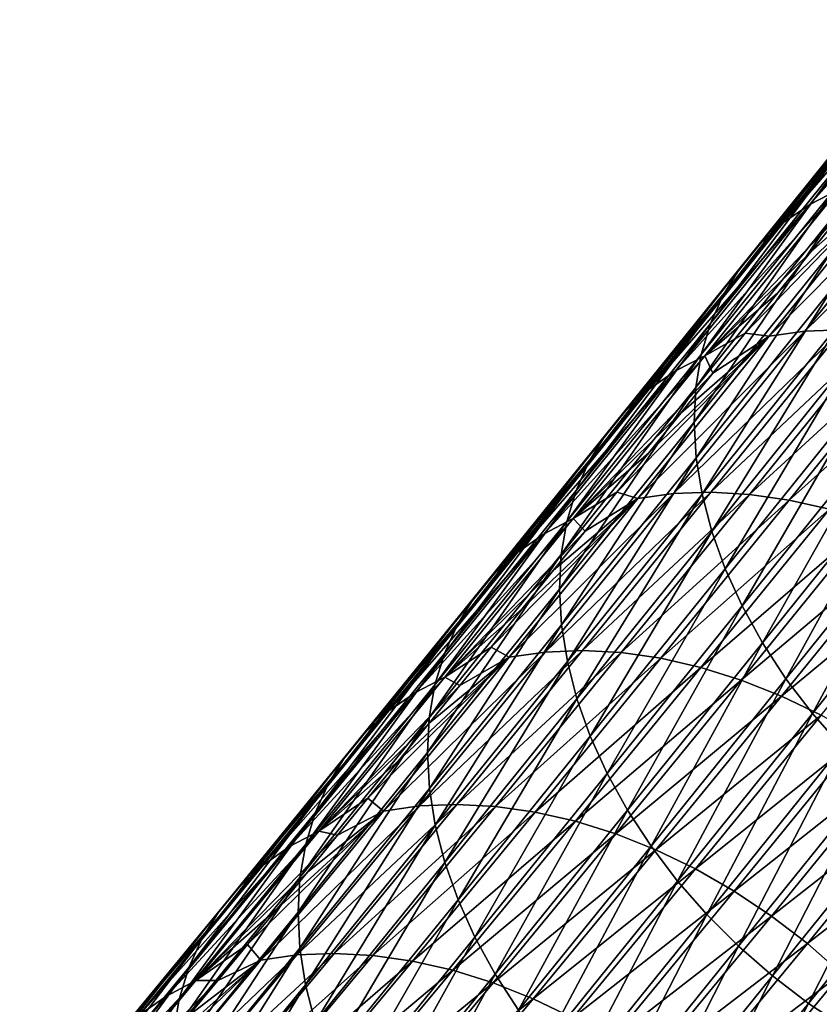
# Model space of a CAD drawing. Header units: millimetres. Extents: x -522 to 188, y -54 to 63.
# Tile 950 of 1056: x 17 to 22, y -39 to -33. Entities that reach past the tile are written whole.
import ezdxf

# ---------------------------------------------------------------- set-up
doc = ezdxf.new("R2010")
doc.units = ezdxf.units.MM
doc.header["$LTSCALE"] = 65.185185
doc.layers.add('39', color=7, linetype='CONTINUOUS')
doc.layers.add('40', color=7, linetype='CONTINUOUS')

msp = doc.modelspace()

# ---------------------------------------------------------------- linework, layer by layer
at = {"layer": '39', "linetype": 'CONTINUOUS'}
for points in [[(22.5002, -33.775, -28.7101), (21.653, -34.827, -27.4118), (22.7259, -33.7443, -28.5375), (22.5002, -33.775, -28.7101)], [(22.7259, -33.7443, -28.5375), (21.653, -34.827, -27.4118), (21.879, -34.7959, -27.2397), (22.7259, -33.7443, -28.5375)], [(22.7259, -33.7443, -28.5375), (21.879, -34.7959, -27.2397), (22.9619, -33.7361, -28.3765), (22.7259, -33.7443, -28.5375)], [(22.9619, -33.7361, -28.3765), (21.879, -34.7959, -27.2397), (22.1152, -34.7873, -27.079), (22.9619, -33.7361, -28.3765)], [(21.7077, -34.5533, -27.9898), (21.5021, -34.8084, -27.6743), (22.5002, -33.775, -28.7101), (21.7077, -34.5533, -27.9898)], [(22.5002, -33.775, -28.7101), (21.5021, -34.8084, -27.6743), (21.653, -34.827, -27.4118), (22.5002, -33.775, -28.7101)], [(21.9142, -34.2969, -28.3064), (21.7077, -34.5533, -27.9898), (22.5002, -33.775, -28.7101), (21.9142, -34.2969, -28.3064)], [(22.1217, -34.0391, -28.6242), (21.9142, -34.2969, -28.3064), (22.5002, -33.775, -28.7101), (22.1217, -34.0391, -28.6242)], [(21.653, -34.827, -27.4118), (20.8229, -35.8554, -26.133), (21.879, -34.7959, -27.2397), (21.653, -34.827, -27.4118)], [(21.879, -34.7959, -27.2397), (20.8229, -35.8554, -26.133), (21.0491, -35.824, -25.9614), (21.879, -34.7959, -27.2397)], [(21.879, -34.7959, -27.2397), (21.0491, -35.824, -25.9614), (22.1152, -34.7873, -27.079), (21.879, -34.7959, -27.2397)], [(22.1152, -34.7873, -27.079), (21.0491, -35.824, -25.9614), (21.2856, -35.815, -25.8011), (22.1152, -34.7873, -27.079)], [(22.1152, -34.7873, -27.079), (21.2856, -35.815, -25.8011), (22.3595, -34.8013, -26.9314), (22.1152, -34.7873, -27.079)], [(22.3595, -34.8013, -26.9314), (21.2856, -35.815, -25.8011), (21.5301, -35.8287, -25.6538), (22.3595, -34.8013, -26.9314)], [(21.5021, -34.8084, -27.6743), (21.2976, -35.0621, -27.36), (21.653, -34.827, -27.4118), (21.5021, -34.8084, -27.6743)], [(22.3595, -34.8013, -26.9314), (21.5301, -35.8287, -25.6538), (22.6096, -34.8376, -26.798), (22.3595, -34.8013, -26.9314)], [(20.8917, -35.5652, -26.7349), (20.6902, -35.8146, -26.4241), (21.653, -34.827, -27.4118), (20.8917, -35.5652, -26.7349)], [(21.653, -34.827, -27.4118), (20.6902, -35.8146, -26.4241), (20.8229, -35.8554, -26.133), (21.653, -34.827, -27.4118)], [(21.0941, -35.3144, -27.0469), (20.8917, -35.5652, -26.7349), (21.653, -34.827, -27.4118), (21.0941, -35.3144, -27.0469)], [(21.2976, -35.0621, -27.36), (21.0941, -35.3144, -27.0469), (21.653, -34.827, -27.4118), (21.2976, -35.0621, -27.36)], [(22.6096, -34.8376, -26.798), (21.5301, -35.8287, -25.6538), (21.7804, -35.8648, -25.5207), (22.6096, -34.8376, -26.798)], [(22.6096, -34.8376, -26.798), (21.7804, -35.8648, -25.5207), (22.8633, -34.8961, -26.6801), (22.6096, -34.8376, -26.798)], [(22.8633, -34.8961, -26.6801), (21.7804, -35.8648, -25.5207), (22.0342, -35.9231, -25.403), (22.8633, -34.8961, -26.6801)], [(21.0491, -35.824, -25.9614), (20.2367, -36.8261, -24.7035), (21.2856, -35.815, -25.8011), (21.0491, -35.824, -25.9614)], [(21.2856, -35.815, -25.8011), (20.2367, -36.8261, -24.7035), (20.4735, -36.8168, -24.5437), (21.2856, -35.815, -25.8011)], [(21.2856, -35.815, -25.8011), (20.4735, -36.8168, -24.5437), (21.5301, -35.8287, -25.6538), (21.2856, -35.815, -25.8011)], [(20.6902, -35.8146, -26.4241), (20.4898, -36.0624, -26.1146), (20.8229, -35.8554, -26.133), (20.6902, -35.8146, -26.4241)], [(20.8229, -35.8554, -26.133), (19.8948, -36.7962, -25.1933), (20.0101, -36.8579, -24.8747), (20.8229, -35.8554, -26.133)], [(20.0921, -36.5532, -25.4991), (19.8948, -36.7962, -25.1933), (20.8229, -35.8554, -26.133), (20.0921, -36.5532, -25.4991)], [(20.8229, -35.8554, -26.133), (20.0101, -36.8579, -24.8747), (21.0491, -35.824, -25.9614), (20.8229, -35.8554, -26.133)], [(21.0491, -35.824, -25.9614), (20.0101, -36.8579, -24.8747), (20.2367, -36.8261, -24.7035), (21.0491, -35.824, -25.9614)], [(20.2904, -36.3086, -25.8062), (20.0921, -36.5532, -25.4991), (20.8229, -35.8554, -26.133), (20.2904, -36.3086, -25.8062)], [(20.4898, -36.0624, -26.1146), (20.2904, -36.3086, -25.8062), (20.8229, -35.8554, -26.133), (20.4898, -36.0624, -26.1146)], [(21.5301, -35.8287, -25.6538), (20.4735, -36.8168, -24.5437), (20.7182, -36.8302, -24.3967), (21.5301, -35.8287, -25.6538)], [(21.5301, -35.8287, -25.6538), (20.7182, -36.8302, -24.3967), (21.7804, -35.8648, -25.5207), (21.5301, -35.8287, -25.6538)], [(21.7804, -35.8648, -25.5207), (20.7182, -36.8302, -24.3967), (20.9686, -36.8661, -24.2638), (21.7804, -35.8648, -25.5207)], [(21.7804, -35.8648, -25.5207), (20.9686, -36.8661, -24.2638), (22.0342, -35.9231, -25.403), (21.7804, -35.8648, -25.5207)], [(22.0342, -35.9231, -25.403), (20.9686, -36.8661, -24.2638), (21.2225, -36.9242, -24.1463), (22.0342, -35.9231, -25.403)], [(22.0342, -35.9231, -25.403), (21.2225, -36.9242, -24.1463), (22.2893, -36.0029, -25.3018), (22.0342, -35.9231, -25.403)], [(22.2893, -36.0029, -25.3018), (21.2225, -36.9242, -24.1463), (21.4776, -37.004, -24.0452), (22.2893, -36.0029, -25.3018)], [(22.2893, -36.0029, -25.3018), (21.4776, -37.004, -24.0452), (22.5432, -36.1037, -25.2181), (22.2893, -36.0029, -25.3018)], [(22.5432, -36.1037, -25.2181), (21.4776, -37.004, -24.0452), (21.7316, -37.1048, -23.9614), (22.5432, -36.1037, -25.2181)], [(22.5432, -36.1037, -25.2181), (21.7316, -37.1048, -23.9614), (22.7938, -36.2244, -25.1525), (22.5432, -36.1037, -25.2181)], [(22.7938, -36.2244, -25.1525), (21.7316, -37.1048, -23.9614), (21.9821, -37.2256, -23.8958), (22.7938, -36.2244, -25.1525)], [(19.8948, -36.7962, -25.1933), (19.6986, -37.0375, -24.8887), (20.0101, -36.8579, -24.8747), (19.8948, -36.7962, -25.1933)], [(19.3094, -37.5151, -24.2835), (19.1164, -37.7512, -23.9828), (20.0101, -36.8579, -24.8747), (19.3094, -37.5151, -24.2835)], [(20.0101, -36.8579, -24.8747), (19.1164, -37.7512, -23.9828), (19.2153, -37.8321, -23.6379), (20.0101, -36.8579, -24.8747)], [(20.0101, -36.8579, -24.8747), (19.2153, -37.8321, -23.6379), (20.2367, -36.8261, -24.7035), (20.0101, -36.8579, -24.8747)], [(20.2367, -36.8261, -24.7035), (19.2153, -37.8321, -23.6379), (19.4422, -37.7999, -23.4672), (20.2367, -36.8261, -24.7035)], [(19.5035, -37.2772, -24.5855), (19.3094, -37.5151, -24.2835), (20.0101, -36.8579, -24.8747), (19.5035, -37.2772, -24.5855)], [(20.2367, -36.8261, -24.7035), (19.4422, -37.7999, -23.4672), (20.4735, -36.8168, -24.5437), (20.2367, -36.8261, -24.7035)], [(20.4735, -36.8168, -24.5437), (19.4422, -37.7999, -23.4672), (19.6792, -37.7902, -23.3078), (20.4735, -36.8168, -24.5437)], [(19.6986, -37.0375, -24.8887), (19.5035, -37.2772, -24.5855), (20.0101, -36.8579, -24.8747), (19.6986, -37.0375, -24.8887)], [(20.4735, -36.8168, -24.5437), (19.6792, -37.7902, -23.3078), (20.7182, -36.8302, -24.3967), (20.4735, -36.8168, -24.5437)], [(20.7182, -36.8302, -24.3967), (19.6792, -37.7902, -23.3078), (19.9241, -37.8034, -23.1611), (20.7182, -36.8302, -24.3967)], [(20.7182, -36.8302, -24.3967), (19.9241, -37.8034, -23.1611), (20.9686, -36.8661, -24.2638), (20.7182, -36.8302, -24.3967)], [(20.9686, -36.8661, -24.2638), (19.9241, -37.8034, -23.1611), (20.1747, -37.8391, -23.0284), (20.9686, -36.8661, -24.2638)], [(20.9686, -36.8661, -24.2638), (20.1747, -37.8391, -23.0284), (21.2225, -36.9242, -24.1463), (20.9686, -36.8661, -24.2638)], [(21.2225, -36.9242, -24.1463), (20.1747, -37.8391, -23.0284), (20.4287, -37.8971, -22.911), (21.2225, -36.9242, -24.1463)], [(21.2225, -36.9242, -24.1463), (20.4287, -37.8971, -22.911), (21.4776, -37.004, -24.0452), (21.2225, -36.9242, -24.1463)], [(21.4776, -37.004, -24.0452), (20.4287, -37.8971, -22.911), (20.6838, -37.9769, -22.8099), (21.4776, -37.004, -24.0452)], [(21.4776, -37.004, -24.0452), (20.6838, -37.9769, -22.8099), (21.7316, -37.1048, -23.9614), (21.4776, -37.004, -24.0452)], [(21.7316, -37.1048, -23.9614), (20.6838, -37.9769, -22.8099), (20.9377, -38.0777, -22.7261), (21.7316, -37.1048, -23.9614)], [(21.7316, -37.1048, -23.9614), (20.9377, -38.0777, -22.7261), (21.9821, -37.2256, -23.8958), (21.7316, -37.1048, -23.9614)], [(21.9821, -37.2256, -23.8958), (20.9377, -38.0777, -22.7261), (21.1881, -38.1987, -22.6602), (21.9821, -37.2256, -23.8958)], [(21.9821, -37.2256, -23.8958), (21.1881, -38.1987, -22.6602), (22.227, -37.3653, -23.8488), (21.9821, -37.2256, -23.8958)], [(22.227, -37.3653, -23.8488), (21.1881, -38.1987, -22.6602), (21.4327, -38.3386, -22.6129), (22.227, -37.3653, -23.8488)], [(22.227, -37.3653, -23.8488), (21.4327, -38.3386, -22.6129), (22.4638, -37.5227, -23.821), (22.227, -37.3653, -23.8488)], [(22.4638, -37.5227, -23.821), (21.4327, -38.3386, -22.6129), (21.6694, -38.4964, -22.5847), (22.4638, -37.5227, -23.821)], [(22.4638, -37.5227, -23.821), (21.6694, -38.4964, -22.5847), (22.6906, -37.6964, -23.8125), (22.4638, -37.5227, -23.821)], [(22.6906, -37.6964, -23.8125), (21.6694, -38.4964, -22.5847), (21.8959, -38.6704, -22.5757), (22.6906, -37.6964, -23.8125)], [(22.6906, -37.6964, -23.8125), (21.8959, -38.6704, -22.5757), (22.9053, -37.8847, -23.8235), (22.6906, -37.6964, -23.8125)], [(19.2153, -37.8321, -23.6379), (18.4388, -38.7756, -22.4236), (19.4422, -37.7999, -23.4672), (19.2153, -37.8321, -23.6379)], [(19.4422, -37.7999, -23.4672), (18.4388, -38.7756, -22.4236), (18.666, -38.7429, -22.2534), (19.4422, -37.7999, -23.4672)], [(19.4422, -37.7999, -23.4672), (18.666, -38.7429, -22.2534), (19.6792, -37.7902, -23.3078), (19.4422, -37.7999, -23.4672)], [(19.6792, -37.7902, -23.3078), (18.666, -38.7429, -22.2534), (18.9033, -38.733, -22.0944), (19.6792, -37.7902, -23.3078)], [(19.6792, -37.7902, -23.3078), (18.9033, -38.733, -22.0944), (19.9241, -37.8034, -23.1611), (19.6792, -37.7902, -23.3078)], [(19.9241, -37.8034, -23.1611), (18.9033, -38.733, -22.0944), (19.1484, -38.7459, -21.948), (19.9241, -37.8034, -23.1611)], [(19.1164, -37.7512, -23.9828), (18.9245, -37.9855, -23.6835), (19.2153, -37.8321, -23.6379), (19.1164, -37.7512, -23.9828)], [(19.9241, -37.8034, -23.1611), (19.1484, -38.7459, -21.948), (20.1747, -37.8391, -23.0284), (19.9241, -37.8034, -23.1611)], [(18.544, -38.4485, -23.0888), (18.3554, -38.6772, -22.7936), (19.2153, -37.8321, -23.6379), (18.544, -38.4485, -23.0888)], [(19.2153, -37.8321, -23.6379), (18.3554, -38.6772, -22.7936), (18.4388, -38.7756, -22.4236), (19.2153, -37.8321, -23.6379)], [(18.7337, -38.218, -23.3855), (18.544, -38.4485, -23.0888), (19.2153, -37.8321, -23.6379), (18.7337, -38.218, -23.3855)], [(18.9245, -37.9855, -23.6835), (18.7337, -38.218, -23.3855), (19.2153, -37.8321, -23.6379), (18.9245, -37.9855, -23.6835)], [(20.1747, -37.8391, -23.0284), (19.1484, -38.7459, -21.948), (19.3991, -38.7814, -21.8155), (20.1747, -37.8391, -23.0284)], [(20.1747, -37.8391, -23.0284), (19.3991, -38.7814, -21.8155), (20.4287, -37.8971, -22.911), (20.1747, -37.8391, -23.0284)], [(20.4287, -37.8971, -22.911), (19.3991, -38.7814, -21.8155), (19.6531, -38.8394, -21.6982), (20.4287, -37.8971, -22.911)], [(20.4287, -37.8971, -22.911), (19.6531, -38.8394, -21.6982), (20.6838, -37.9769, -22.8099), (20.4287, -37.8971, -22.911)], [(22.9053, -37.8847, -23.8235), (21.8959, -38.6704, -22.5757), (22.1101, -38.8592, -22.5861), (22.9053, -37.8847, -23.8235)], [(20.6838, -37.9769, -22.8099), (19.6531, -38.8394, -21.6982), (19.9082, -38.9193, -21.597), (20.6838, -37.9769, -22.8099)], [(20.6838, -37.9769, -22.8099), (19.9082, -38.9193, -21.597), (20.9377, -38.0777, -22.7261), (20.6838, -37.9769, -22.8099)], [(20.9377, -38.0777, -22.7261), (19.9082, -38.9193, -21.597), (20.162, -39.0202, -21.513), (20.9377, -38.0777, -22.7261)], [(20.9377, -38.0777, -22.7261), (20.162, -39.0202, -21.513), (21.1881, -38.1987, -22.6602), (20.9377, -38.0777, -22.7261)], [(21.1881, -38.1987, -22.6602), (20.162, -39.0202, -21.513), (20.4122, -39.1414, -21.4468), (21.1881, -38.1987, -22.6602)], [(21.1881, -38.1987, -22.6602), (20.4122, -39.1414, -21.4468), (21.4327, -38.3386, -22.6129), (21.1881, -38.1987, -22.6602)], [(21.4327, -38.3386, -22.6129), (20.4122, -39.1414, -21.4468), (20.6565, -39.2817, -21.3991), (21.4327, -38.3386, -22.6129)], [(21.4327, -38.3386, -22.6129), (20.6565, -39.2817, -21.3991), (21.6694, -38.4964, -22.5847), (21.4327, -38.3386, -22.6129)], [(21.6694, -38.4964, -22.5847), (20.6565, -39.2817, -21.3991), (20.8928, -39.4399, -21.3703), (21.6694, -38.4964, -22.5847)], [(21.6694, -38.4964, -22.5847), (20.8928, -39.4399, -21.3703), (21.8959, -38.6704, -22.5757), (21.6694, -38.4964, -22.5847)], [(18.3554, -38.6772, -22.7936), (18.1678, -38.904, -22.4997), (18.4388, -38.7756, -22.4236), (18.3554, -38.6772, -22.7936)], [(21.8959, -38.6704, -22.5757), (20.8928, -39.4399, -21.3703), (21.1189, -39.6144, -21.3607), (21.8959, -38.6704, -22.5757)], [(21.8959, -38.6704, -22.5757), (21.1189, -39.6144, -21.3607), (22.1101, -38.8592, -22.5861), (21.8959, -38.6704, -22.5757)], [(18.666, -38.7429, -22.2534), (17.681, -39.6859, -21.2329), (17.9086, -39.6528, -21.0633), (18.666, -38.7429, -22.2534)], [(18.4388, -38.7756, -22.4236), (17.681, -39.6859, -21.2329), (18.666, -38.7429, -22.2534), (18.4388, -38.7756, -22.4236)], [(18.9033, -38.733, -22.0944), (17.9086, -39.6528, -21.0633), (18.1461, -39.6426, -20.9048), (18.9033, -38.733, -22.0944)], [(18.666, -38.7429, -22.2534), (17.9086, -39.6528, -21.0633), (18.9033, -38.733, -22.0944), (18.666, -38.7429, -22.2534)], [(18.9033, -38.733, -22.0944), (18.1461, -39.6426, -20.9048), (19.1484, -38.7459, -21.948), (18.9033, -38.733, -22.0944)], [(19.1484, -38.7459, -21.948), (18.1461, -39.6426, -20.9048), (18.3914, -39.6552, -20.7586), (19.1484, -38.7459, -21.948)], [(19.1484, -38.7459, -21.948), (18.3914, -39.6552, -20.7586), (19.3991, -38.7814, -21.8155), (19.1484, -38.7459, -21.948)], [(17.7962, -39.3514, -21.9162), (17.6121, -39.5721, -21.6266), (18.4388, -38.7756, -22.4236), (17.7962, -39.3514, -21.9162)], [(18.4388, -38.7756, -22.4236), (17.6121, -39.5721, -21.6266), (17.681, -39.6859, -21.2329), (18.4388, -38.7756, -22.4236)], [(17.9815, -39.1287, -22.2072), (17.7962, -39.3514, -21.9162), (18.4388, -38.7756, -22.4236), (17.9815, -39.1287, -22.2072)], [(18.1678, -38.904, -22.4997), (17.9815, -39.1287, -22.2072), (18.4388, -38.7756, -22.4236), (18.1678, -38.904, -22.4997)], [(19.3991, -38.7814, -21.8155), (18.3914, -39.6552, -20.7586), (18.6422, -39.6907, -20.6263), (19.3991, -38.7814, -21.8155)], [(19.3991, -38.7814, -21.8155), (18.6422, -39.6907, -20.6263), (19.6531, -38.8394, -21.6982), (19.3991, -38.7814, -21.8155)], [(19.6531, -38.8394, -21.6982), (18.6422, -39.6907, -20.6263), (18.8962, -39.7487, -20.5089), (19.6531, -38.8394, -21.6982)], [(19.6531, -38.8394, -21.6982), (18.8962, -39.7487, -20.5089), (19.9082, -38.9193, -21.597), (19.6531, -38.8394, -21.6982)], [(22.1101, -38.8592, -22.5861), (21.1189, -39.6144, -21.3607), (21.3327, -39.8038, -21.3703), (22.1101, -38.8592, -22.5861)], [(22.1101, -38.8592, -22.5861), (21.3327, -39.8038, -21.3703), (22.3103, -39.0611, -22.6158), (22.1101, -38.8592, -22.5861)], [(19.9082, -38.9193, -21.597), (18.8962, -39.7487, -20.5089), (19.1512, -39.8286, -20.4076), (19.9082, -38.9193, -21.597)], [(19.9082, -38.9193, -21.597), (19.1512, -39.8286, -20.4076), (20.162, -39.0202, -21.513), (19.9082, -38.9193, -21.597)], [(20.162, -39.0202, -21.513), (19.1512, -39.8286, -20.4076), (19.4048, -39.9298, -20.3233), (20.162, -39.0202, -21.513)], [(20.162, -39.0202, -21.513), (19.4048, -39.9298, -20.3233), (20.4122, -39.1414, -21.4468), (20.162, -39.0202, -21.513)]]:
    msp.add_3dface(points, dxfattribs=at)
at = {"layer": '40', "linetype": 'CONTINUOUS'}
for points in [[(22.0939, -33.8996, -29.0771), (22.9583, -32.8257, -30.3949), (21.9102, -33.9944, -29.2744), (22.0939, -33.8996, -29.0771)], [(21.9102, -33.9944, -29.2744), (22.9583, -32.8257, -30.3949), (22.7749, -32.9201, -30.5926), (21.9102, -33.9944, -29.2744)], [(22.6091, -33.0347, -30.7952), (21.7441, -34.1094, -29.4765), (22.7749, -32.9201, -30.5926), (22.6091, -33.0347, -30.7952)], [(21.7441, -34.1094, -29.4765), (21.9102, -33.9944, -29.2744), (22.7749, -32.9201, -30.5926), (21.7441, -34.1094, -29.4765)], [(22.4624, -33.1684, -31.0009), (21.5971, -34.2435, -29.6817), (22.6091, -33.0347, -30.7952), (22.4624, -33.1684, -31.0009)], [(22.6091, -33.0347, -30.7952), (21.5971, -34.2435, -29.6817), (21.7441, -34.1094, -29.4765), (22.6091, -33.0347, -30.7952)], [(22.3363, -33.32, -31.2077), (21.4706, -34.3956, -29.888), (22.4624, -33.1684, -31.0009), (22.3363, -33.32, -31.2077)], [(22.4624, -33.1684, -31.0009), (21.4706, -34.3956, -29.888), (21.5971, -34.2435, -29.6817), (22.4624, -33.1684, -31.0009)], [(22.2317, -33.4881, -31.4138), (21.3657, -34.5641, -30.0935), (22.3363, -33.32, -31.2077), (22.2317, -33.4881, -31.4138)], [(22.3363, -33.32, -31.2077), (21.3657, -34.5641, -30.0935), (21.4706, -34.3956, -29.888), (22.3363, -33.32, -31.2077)], [(22.2317, -33.4881, -31.4138), (21.2834, -34.7477, -30.2965), (21.3657, -34.5641, -30.0935), (22.2317, -33.4881, -31.4138)], [(22.1497, -33.6713, -31.6172), (21.2834, -34.7477, -30.2965), (22.2317, -33.4881, -31.4138), (22.1497, -33.6713, -31.6172)], [(22.0911, -33.8677, -31.8163), (21.2245, -34.9445, -30.4951), (22.1497, -33.6713, -31.6172), (22.0911, -33.8677, -31.8163)], [(22.1497, -33.6713, -31.6172), (21.2245, -34.9445, -30.4951), (21.2834, -34.7477, -30.2965), (22.1497, -33.6713, -31.6172)], [(22.0562, -34.0758, -32.0091), (21.1894, -35.1529, -30.6875), (22.0911, -33.8677, -31.8163), (22.0562, -34.0758, -32.0091)], [(22.0911, -33.8677, -31.8163), (21.1894, -35.1529, -30.6875), (21.2245, -34.9445, -30.4951), (22.0911, -33.8677, -31.8163)], [(21.2461, -34.9524, -27.7779), (22.0939, -33.8996, -29.0771), (21.062, -35.0477, -27.9746), (21.2461, -34.9524, -27.7779)], [(21.062, -35.0477, -27.9746), (22.0939, -33.8996, -29.0771), (21.9102, -33.9944, -29.2744), (21.062, -35.0477, -27.9746)], [(21.2461, -34.9524, -27.7779), (22.1217, -34.0391, -28.6242), (22.0939, -33.8996, -29.0771), (21.2461, -34.9524, -27.7779)], [(21.7441, -34.1094, -29.4765), (20.8955, -35.1632, -28.1761), (21.9102, -33.9944, -29.2744), (21.7441, -34.1094, -29.4765)], [(20.8955, -35.1632, -28.1761), (21.062, -35.0477, -27.9746), (21.9102, -33.9944, -29.2744), (20.8955, -35.1632, -28.1761)], [(21.9142, -34.2969, -28.3064), (22.1217, -34.0391, -28.6242), (21.2461, -34.9524, -27.7779), (21.9142, -34.2969, -28.3064)], [(21.5971, -34.2435, -29.6817), (20.7482, -35.2978, -28.3807), (21.7441, -34.1094, -29.4765), (21.5971, -34.2435, -29.6817)], [(21.7441, -34.1094, -29.4765), (20.7482, -35.2978, -28.3807), (20.8955, -35.1632, -28.1761), (21.7441, -34.1094, -29.4765)], [(22.0456, -34.2935, -32.1939), (21.1784, -35.371, -30.8719), (22.0562, -34.0758, -32.0091), (22.0456, -34.2935, -32.1939)], [(22.0562, -34.0758, -32.0091), (21.1784, -35.371, -30.8719), (21.1894, -35.1529, -30.6875), (22.0562, -34.0758, -32.0091)], [(21.4706, -34.3956, -29.888), (20.6213, -35.4503, -28.5864), (21.5971, -34.2435, -29.6817), (21.4706, -34.3956, -29.888)], [(21.5971, -34.2435, -29.6817), (20.6213, -35.4503, -28.5864), (20.7482, -35.2978, -28.3807), (21.5971, -34.2435, -29.6817)], [(22.0456, -34.2935, -32.1939), (21.1918, -35.5967, -31.0466), (21.1784, -35.371, -30.8719), (22.0456, -34.2935, -32.1939)], [(22.0592, -34.5189, -32.3691), (21.1918, -35.5967, -31.0466), (22.0456, -34.2935, -32.1939), (22.0592, -34.5189, -32.3691)], [(21.7077, -34.5533, -27.9898), (21.9142, -34.2969, -28.3064), (21.2461, -34.9524, -27.7779), (21.7077, -34.5533, -27.9898)], [(21.3657, -34.5641, -30.0935), (20.5161, -35.6193, -28.7914), (21.4706, -34.3956, -29.888), (21.3657, -34.5641, -30.0935)], [(21.4706, -34.3956, -29.888), (20.5161, -35.6193, -28.7914), (20.6213, -35.4503, -28.5864), (21.4706, -34.3956, -29.888)], [(21.3657, -34.5641, -30.0935), (20.4334, -35.8034, -28.9938), (20.5161, -35.6193, -28.7914), (21.3657, -34.5641, -30.0935)], [(21.2834, -34.7477, -30.2965), (20.4334, -35.8034, -28.9938), (21.3657, -34.5641, -30.0935), (21.2834, -34.7477, -30.2965)], [(22.0592, -34.5189, -32.3691), (21.2293, -35.8281, -31.2101), (21.1918, -35.5967, -31.0466), (22.0592, -34.5189, -32.3691)], [(22.0969, -34.7499, -32.533), (21.2293, -35.8281, -31.2101), (22.0592, -34.5189, -32.3691), (22.0969, -34.7499, -32.533)], [(21.5021, -34.8084, -27.6743), (21.7077, -34.5533, -27.9898), (21.2461, -34.9524, -27.7779), (21.5021, -34.8084, -27.6743)], [(21.2245, -34.9445, -30.4951), (20.3741, -36.0007, -29.1917), (21.2834, -34.7477, -30.2965), (21.2245, -34.9445, -30.4951)], [(21.2834, -34.7477, -30.2965), (20.3741, -36.0007, -29.1917), (20.4334, -35.8034, -28.9938), (21.2834, -34.7477, -30.2965)], [(22.0969, -34.7499, -32.533), (21.2906, -36.063, -31.3609), (21.2293, -35.8281, -31.2101), (22.0969, -34.7499, -32.533)], [(22.1584, -34.9845, -32.6841), (21.2906, -36.063, -31.3609), (22.0969, -34.7499, -32.533), (22.1584, -34.9845, -32.6841)], [(21.2976, -35.0621, -27.36), (21.5021, -34.8084, -27.6743), (21.2461, -34.9524, -27.7779), (21.2976, -35.0621, -27.36)], [(21.2245, -34.9445, -30.4951), (20.3386, -36.2096, -29.3835), (20.3741, -36.0007, -29.1917), (21.2245, -34.9445, -30.4951)], [(21.1894, -35.1529, -30.6875), (20.3386, -36.2096, -29.3835), (21.2245, -34.9445, -30.4951), (21.1894, -35.1529, -30.6875)], [(20.4152, -35.9817, -26.498), (21.2461, -34.9524, -27.7779), (20.2308, -36.0775, -26.6941), (20.4152, -35.9817, -26.498)], [(20.2308, -36.0775, -26.6941), (21.2461, -34.9524, -27.7779), (21.062, -35.0477, -27.9746), (20.2308, -36.0775, -26.6941)], [(20.4152, -35.9817, -26.498), (21.2976, -35.0621, -27.36), (21.2461, -34.9524, -27.7779), (20.4152, -35.9817, -26.498)], [(22.1584, -34.9845, -32.6841), (21.3751, -36.2993, -31.4976), (21.2906, -36.063, -31.3609), (22.1584, -34.9845, -32.6841)], [(22.2432, -35.2205, -32.8212), (21.3751, -36.2993, -31.4976), (22.1584, -34.9845, -32.6841), (22.2432, -35.2205, -32.8212)], [(20.8955, -35.1632, -28.1761), (20.0639, -36.1935, -26.895), (21.062, -35.0477, -27.9746), (20.8955, -35.1632, -28.1761)], [(20.0639, -36.1935, -26.895), (20.2308, -36.0775, -26.6941), (21.062, -35.0477, -27.9746), (20.0639, -36.1935, -26.895)], [(21.0941, -35.3144, -27.0469), (21.2976, -35.0621, -27.36), (20.4152, -35.9817, -26.498), (21.0941, -35.3144, -27.0469)], [(20.7482, -35.2978, -28.3807), (19.9161, -36.3287, -27.0989), (20.8955, -35.1632, -28.1761), (20.7482, -35.2978, -28.3807)], [(20.8955, -35.1632, -28.1761), (19.9161, -36.3287, -27.0989), (20.0639, -36.1935, -26.895), (20.8955, -35.1632, -28.1761)], [(21.1784, -35.371, -30.8719), (20.3273, -36.4282, -29.5673), (21.1894, -35.1529, -30.6875), (21.1784, -35.371, -30.8719)], [(21.1894, -35.1529, -30.6875), (20.3273, -36.4282, -29.5673), (20.3386, -36.2096, -29.3835), (21.1894, -35.1529, -30.6875)], [(22.2432, -35.2205, -32.8212), (21.4822, -36.5348, -31.619), (21.3751, -36.2993, -31.4976), (22.2432, -35.2205, -32.8212)], [(22.3504, -35.4558, -32.9429), (21.4822, -36.5348, -31.619), (22.2432, -35.2205, -32.8212), (22.3504, -35.4558, -32.9429)], [(20.6213, -35.4503, -28.5864), (19.7888, -36.4818, -27.3039), (20.7482, -35.2978, -28.3807), (20.6213, -35.4503, -28.5864)], [(20.7482, -35.2978, -28.3807), (19.7888, -36.4818, -27.3039), (19.9161, -36.3287, -27.0989), (20.7482, -35.2978, -28.3807)], [(20.8917, -35.5652, -26.7349), (21.0941, -35.3144, -27.0469), (20.4152, -35.9817, -26.498), (20.8917, -35.5652, -26.7349)], [(21.1784, -35.371, -30.8719), (20.3403, -36.6544, -29.7415), (20.3273, -36.4282, -29.5673), (21.1784, -35.371, -30.8719)], [(21.1918, -35.5967, -31.0466), (20.3403, -36.6544, -29.7415), (21.1784, -35.371, -30.8719), (21.1918, -35.5967, -31.0466)], [(20.5161, -35.6193, -28.7914), (19.6831, -36.6514, -27.5082), (20.6213, -35.4503, -28.5864), (20.5161, -35.6193, -28.7914)], [(20.6213, -35.4503, -28.5864), (19.6831, -36.6514, -27.5082), (19.7888, -36.4818, -27.3039), (20.6213, -35.4503, -28.5864)], [(22.3504, -35.4558, -32.9429), (21.6107, -36.7674, -31.724), (21.4822, -36.5348, -31.619), (22.3504, -35.4558, -32.9429)], [(22.4791, -35.6883, -33.0481), (21.6107, -36.7674, -31.724), (22.3504, -35.4558, -32.9429), (22.4791, -35.6883, -33.0481)], [(20.6902, -35.8146, -26.4241), (20.8917, -35.5652, -26.7349), (20.4152, -35.9817, -26.498), (20.6902, -35.8146, -26.4241)], [(20.4334, -35.8034, -28.9938), (19.6, -36.836, -27.7098), (20.5161, -35.6193, -28.7914), (20.4334, -35.8034, -28.9938)], [(20.5161, -35.6193, -28.7914), (19.6, -36.836, -27.7098), (19.6831, -36.6514, -27.5082), (20.5161, -35.6193, -28.7914)], [(21.1918, -35.5967, -31.0466), (20.3774, -36.8862, -29.9044), (20.3403, -36.6544, -29.7415), (21.1918, -35.5967, -31.0466)], [(21.2293, -35.8281, -31.2101), (20.3774, -36.8862, -29.9044), (21.1918, -35.5967, -31.0466), (21.2293, -35.8281, -31.2101)], [(22.4791, -35.6883, -33.0481), (21.7597, -36.995, -31.8116), (21.6107, -36.7674, -31.724), (22.4791, -35.6883, -33.0481)], [(22.6281, -35.9158, -33.1359), (21.7597, -36.995, -31.8116), (22.4791, -35.6883, -33.0481), (22.6281, -35.9158, -33.1359)], [(20.3741, -36.0007, -29.1917), (19.5402, -37.034, -27.907), (20.4334, -35.8034, -28.9938), (20.3741, -36.0007, -29.1917)], [(20.4334, -35.8034, -28.9938), (19.5402, -37.034, -27.907), (19.6, -36.836, -27.7098), (20.4334, -35.8034, -28.9938)], [(20.4898, -36.0624, -26.1146), (20.6902, -35.8146, -26.4241), (20.4152, -35.9817, -26.498), (20.4898, -36.0624, -26.1146)], [(21.2293, -35.8281, -31.2101), (20.4384, -37.1214, -30.0547), (20.3774, -36.8862, -29.9044), (21.2293, -35.8281, -31.2101)], [(21.2906, -36.063, -31.3609), (20.4384, -37.1214, -30.0547), (21.2293, -35.8281, -31.2101), (21.2906, -36.063, -31.3609)], [(22.6281, -35.9158, -33.1359), (21.9276, -37.2156, -31.8811), (21.7597, -36.995, -31.8116), (22.6281, -35.9158, -33.1359)], [(22.7961, -36.1362, -33.2055), (21.9276, -37.2156, -31.8811), (22.6281, -35.9158, -33.1359), (22.7961, -36.1362, -33.2055)], [(19.6018, -36.9851, -25.2386), (20.4152, -35.9817, -26.498), (19.4169, -37.0815, -25.434), (19.6018, -36.9851, -25.2386)], [(19.4169, -37.0815, -25.434), (20.4152, -35.9817, -26.498), (20.2308, -36.0775, -26.6941), (19.4169, -37.0815, -25.434)], [(20.3386, -36.2096, -29.3835), (19.5042, -37.2435, -28.0981), (20.3741, -36.0007, -29.1917), (20.3386, -36.2096, -29.3835)], [(20.3741, -36.0007, -29.1917), (19.5042, -37.2435, -28.0981), (19.5402, -37.034, -27.907), (20.3741, -36.0007, -29.1917)], [(19.6018, -36.9851, -25.2386), (20.4898, -36.0624, -26.1146), (20.4152, -35.9817, -26.498), (19.6018, -36.9851, -25.2386)], [(20.2904, -36.3086, -25.8062), (20.4898, -36.0624, -26.1146), (19.6018, -36.9851, -25.2386), (20.2904, -36.3086, -25.8062)], [(21.2906, -36.063, -31.3609), (20.5227, -37.3581, -30.191), (20.4384, -37.1214, -30.0547), (21.2906, -36.063, -31.3609)], [(21.3751, -36.2993, -31.4976), (20.5227, -37.3581, -30.191), (21.2906, -36.063, -31.3609), (21.3751, -36.2993, -31.4976)], [(20.0639, -36.1935, -26.895), (19.2496, -37.1981, -25.6342), (20.2308, -36.0775, -26.6941), (20.0639, -36.1935, -26.895)], [(19.2496, -37.1981, -25.6342), (19.4169, -37.0815, -25.434), (20.2308, -36.0775, -26.6941), (19.2496, -37.1981, -25.6342)], [(22.7961, -36.1362, -33.2055), (22.113, -37.4271, -31.9317), (21.9276, -37.2156, -31.8811), (22.7961, -36.1362, -33.2055)], [(19.9161, -36.3287, -27.0989), (19.1013, -37.3339, -25.8373), (20.0639, -36.1935, -26.895), (19.9161, -36.3287, -27.0989)], [(20.0639, -36.1935, -26.895), (19.1013, -37.3339, -25.8373), (19.2496, -37.1981, -25.6342), (20.0639, -36.1935, -26.895)], [(20.3273, -36.4282, -29.5673), (19.4924, -37.4626, -28.2811), (20.3386, -36.2096, -29.3835), (20.3273, -36.4282, -29.5673)], [(20.3386, -36.2096, -29.3835), (19.4924, -37.4626, -28.2811), (19.5042, -37.2435, -28.0981), (20.3386, -36.2096, -29.3835)], [(20.0921, -36.5532, -25.4991), (20.2904, -36.3086, -25.8062), (19.6018, -36.9851, -25.2386), (20.0921, -36.5532, -25.4991)], [(21.3751, -36.2993, -31.4976), (20.6295, -37.594, -30.3119), (20.5227, -37.3581, -30.191), (21.3751, -36.2993, -31.4976)], [(21.4822, -36.5348, -31.619), (20.6295, -37.594, -30.3119), (21.3751, -36.2993, -31.4976), (21.4822, -36.5348, -31.619)], [(19.7888, -36.4818, -27.3039), (18.9735, -37.4876, -26.0415), (19.9161, -36.3287, -27.0989), (19.7888, -36.4818, -27.3039)], [(19.9161, -36.3287, -27.0989), (18.9735, -37.4876, -26.0415), (19.1013, -37.3339, -25.8373), (19.9161, -36.3287, -27.0989)], [(20.3273, -36.4282, -29.5673), (19.505, -37.6894, -28.4546), (19.4924, -37.4626, -28.2811), (20.3273, -36.4282, -29.5673)], [(20.3403, -36.6544, -29.7415), (19.505, -37.6894, -28.4546), (20.3273, -36.4282, -29.5673), (20.3403, -36.6544, -29.7415)], [(19.7888, -36.4818, -27.3039), (18.8672, -37.6579, -26.2449), (18.9735, -37.4876, -26.0415), (19.7888, -36.4818, -27.3039)], [(19.6831, -36.6514, -27.5082), (18.8672, -37.6579, -26.2449), (19.7888, -36.4818, -27.3039), (19.6831, -36.6514, -27.5082)], [(19.8948, -36.7962, -25.1933), (20.0921, -36.5532, -25.4991), (19.6018, -36.9851, -25.2386), (19.8948, -36.7962, -25.1933)], [(21.4822, -36.5348, -31.619), (20.7578, -37.8269, -30.4165), (20.6295, -37.594, -30.3119), (21.4822, -36.5348, -31.619)], [(21.6107, -36.7674, -31.724), (20.7578, -37.8269, -30.4165), (21.4822, -36.5348, -31.619), (21.6107, -36.7674, -31.724)], [(19.6, -36.836, -27.7098), (18.7835, -37.8433, -26.4456), (19.6831, -36.6514, -27.5082), (19.6, -36.836, -27.7098)], [(19.6831, -36.6514, -27.5082), (18.7835, -37.8433, -26.4456), (18.8672, -37.6579, -26.2449), (19.6831, -36.6514, -27.5082)], [(20.3403, -36.6544, -29.7415), (19.5417, -37.9218, -28.6168), (19.505, -37.6894, -28.4546), (20.3403, -36.6544, -29.7415)], [(20.3774, -36.8862, -29.9044), (19.5417, -37.9218, -28.6168), (20.3403, -36.6544, -29.7415), (20.3774, -36.8862, -29.9044)], [(19.6986, -37.0375, -24.8887), (19.8948, -36.7962, -25.1933), (19.6018, -36.9851, -25.2386), (19.6986, -37.0375, -24.8887)], [(21.6107, -36.7674, -31.724), (20.9065, -38.0548, -30.5038), (20.7578, -37.8269, -30.4165), (21.6107, -36.7674, -31.724)], [(21.7597, -36.995, -31.8116), (20.9065, -38.0548, -30.5038), (21.6107, -36.7674, -31.724), (21.7597, -36.995, -31.8116)], [(19.5402, -37.034, -27.907), (18.7231, -38.042, -26.642), (19.6, -36.836, -27.7098), (19.5402, -37.034, -27.907)], [(19.6, -36.836, -27.7098), (18.7231, -38.042, -26.642), (18.7835, -37.8433, -26.4456), (19.6, -36.836, -27.7098)], [(20.3774, -36.8862, -29.9044), (19.6022, -38.1576, -28.7664), (19.5417, -37.9218, -28.6168), (20.3774, -36.8862, -29.9044)], [(20.4384, -37.1214, -30.0547), (19.6022, -38.1576, -28.7664), (20.3774, -36.8862, -29.9044), (20.4384, -37.1214, -30.0547)], [(18.6208, -38.0573, -24.1952), (19.6018, -36.9851, -25.2386), (19.4169, -37.0815, -25.434), (18.6208, -38.0573, -24.1952)], [(18.8062, -37.9603, -24.0005), (19.6018, -36.9851, -25.2386), (18.6208, -38.0573, -24.1952), (18.8062, -37.9603, -24.0005)], [(18.8062, -37.9603, -24.0005), (19.6986, -37.0375, -24.8887), (19.6018, -36.9851, -25.2386), (18.8062, -37.9603, -24.0005)], [(21.7597, -36.995, -31.8116), (21.0742, -38.2756, -30.5729), (20.9065, -38.0548, -30.5038), (21.7597, -36.995, -31.8116)], [(21.9276, -37.2156, -31.8811), (21.0742, -38.2756, -30.5729), (21.7597, -36.995, -31.8116), (21.9276, -37.2156, -31.8811)], [(19.5042, -37.2435, -28.0981), (18.6866, -38.2522, -26.8321), (19.5402, -37.034, -27.907), (19.5042, -37.2435, -28.0981)], [(19.5402, -37.034, -27.907), (18.6866, -38.2522, -26.8321), (18.7231, -38.042, -26.642), (19.5402, -37.034, -27.907)], [(19.5035, -37.2772, -24.5855), (19.6986, -37.0375, -24.8887), (18.8062, -37.9603, -24.0005), (19.5035, -37.2772, -24.5855)], [(19.2496, -37.1981, -25.6342), (18.4529, -38.1745, -24.3945), (19.4169, -37.0815, -25.434), (19.2496, -37.1981, -25.6342)], [(18.4529, -38.1745, -24.3945), (18.6208, -38.0573, -24.1952), (19.4169, -37.0815, -25.434), (18.4529, -38.1745, -24.3945)], [(20.4384, -37.1214, -30.0547), (19.6861, -38.3948, -28.902), (19.6022, -38.1576, -28.7664), (20.4384, -37.1214, -30.0547)], [(20.5227, -37.3581, -30.191), (19.6861, -38.3948, -28.902), (20.4384, -37.1214, -30.0547), (20.5227, -37.3581, -30.191)], [(19.1013, -37.3339, -25.8373), (18.3041, -38.311, -24.5967), (19.2496, -37.1981, -25.6342), (19.1013, -37.3339, -25.8373)], [(19.2496, -37.1981, -25.6342), (18.3041, -38.311, -24.5967), (18.4529, -38.1745, -24.3945), (19.2496, -37.1981, -25.6342)], [(19.4924, -37.4626, -28.2811), (18.6743, -38.4721, -27.0142), (19.5042, -37.2435, -28.0981), (19.4924, -37.4626, -28.2811)], [(19.5042, -37.2435, -28.0981), (18.6743, -38.4721, -27.0142), (18.6866, -38.2522, -26.8321), (19.5042, -37.2435, -28.0981)], [(21.9276, -37.2156, -31.8811), (21.2595, -38.4873, -30.6233), (21.0742, -38.2756, -30.5729), (21.9276, -37.2156, -31.8811)], [(22.113, -37.4271, -31.9317), (21.2595, -38.4873, -30.6233), (21.9276, -37.2156, -31.8811), (22.113, -37.4271, -31.9317)], [(19.3094, -37.5151, -24.2835), (19.5035, -37.2772, -24.5855), (18.8062, -37.9603, -24.0005), (19.3094, -37.5151, -24.2835)], [(18.9735, -37.4876, -26.0415), (18.1757, -38.4655, -24.8), (19.1013, -37.3339, -25.8373), (18.9735, -37.4876, -26.0415)], [(19.1013, -37.3339, -25.8373), (18.1757, -38.4655, -24.8), (18.3041, -38.311, -24.5967), (19.1013, -37.3339, -25.8373)], [(20.5227, -37.3581, -30.191), (19.7925, -38.6311, -29.0224), (19.6861, -38.3948, -28.902), (20.5227, -37.3581, -30.191)], [(20.6295, -37.594, -30.3119), (19.7925, -38.6311, -29.0224), (20.5227, -37.3581, -30.191), (20.6295, -37.594, -30.3119)], [(22.113, -37.4271, -31.9317), (21.4606, -38.688, -30.6545), (21.2595, -38.4873, -30.6233), (22.113, -37.4271, -31.9317)], [(22.3142, -37.6276, -31.9631), (21.4606, -38.688, -30.6545), (22.113, -37.4271, -31.9317), (22.3142, -37.6276, -31.9631)], [(18.9735, -37.4876, -26.0415), (18.0688, -38.6366, -25.0024), (18.1757, -38.4655, -24.8), (18.9735, -37.4876, -26.0415)], [(18.8672, -37.6579, -26.2449), (18.0688, -38.6366, -25.0024), (18.9735, -37.4876, -26.0415), (18.8672, -37.6579, -26.2449)], [(19.4924, -37.4626, -28.2811), (18.6863, -38.6995, -27.1868), (18.6743, -38.4721, -27.0142), (19.4924, -37.4626, -28.2811)], [(19.505, -37.6894, -28.4546), (18.6863, -38.6995, -27.1868), (19.4924, -37.4626, -28.2811), (19.505, -37.6894, -28.4546)], [(19.1164, -37.7512, -23.9828), (19.3094, -37.5151, -24.2835), (18.8062, -37.9603, -24.0005), (19.1164, -37.7512, -23.9828)], [(20.6295, -37.594, -30.3119), (19.9205, -38.8645, -29.1264), (19.7925, -38.6311, -29.0224), (20.6295, -37.594, -30.3119)], [(20.7578, -37.8269, -30.4165), (19.9205, -38.8645, -29.1264), (20.6295, -37.594, -30.3119), (20.7578, -37.8269, -30.4165)], [(18.7835, -37.8433, -26.4456), (17.9844, -38.8228, -25.2021), (18.8672, -37.6579, -26.2449), (18.7835, -37.8433, -26.4456)], [(18.8672, -37.6579, -26.2449), (17.9844, -38.8228, -25.2021), (18.0688, -38.6366, -25.0024), (18.8672, -37.6579, -26.2449)], [(22.3142, -37.6276, -31.9631), (21.6756, -38.8758, -30.6661), (21.4606, -38.688, -30.6545), (22.3142, -37.6276, -31.9631)], [(22.5293, -37.8153, -31.9749), (21.6756, -38.8758, -30.6661), (22.3142, -37.6276, -31.9631), (22.5293, -37.8153, -31.9749)], [(19.505, -37.6894, -28.4546), (18.7224, -38.9326, -27.3482), (18.6863, -38.6995, -27.1868), (19.505, -37.6894, -28.4546)], [(19.5417, -37.9218, -28.6168), (18.7224, -38.9326, -27.3482), (19.505, -37.6894, -28.4546), (19.5417, -37.9218, -28.6168)], [(18.9245, -37.9855, -23.6835), (19.1164, -37.7512, -23.9828), (18.8062, -37.9603, -24.0005), (18.9245, -37.9855, -23.6835)], [(18.7231, -38.042, -26.642), (17.9234, -39.0223, -25.3974), (18.7835, -37.8433, -26.4456), (18.7231, -38.042, -26.642)], [(18.7835, -37.8433, -26.4456), (17.9234, -39.0223, -25.3974), (17.9844, -38.8228, -25.2021), (18.7835, -37.8433, -26.4456)], [(20.7578, -37.8269, -30.4165), (20.0689, -39.0928, -29.2131), (19.9205, -38.8645, -29.1264), (20.7578, -37.8269, -30.4165)], [(20.9065, -38.0548, -30.5038), (20.0689, -39.0928, -29.2131), (20.7578, -37.8269, -30.4165), (20.9065, -38.0548, -30.5038)], [(22.5293, -37.8153, -31.9749), (21.9028, -39.049, -30.6582), (21.6756, -38.8758, -30.6661), (22.5293, -37.8153, -31.9749)], [(22.7565, -37.9885, -31.9671), (21.9028, -39.049, -30.6582), (22.5293, -37.8153, -31.9749), (22.7565, -37.9885, -31.9671)], [(19.5417, -37.9218, -28.6168), (18.7824, -39.1691, -27.4969), (18.7224, -38.9326, -27.3482), (19.5417, -37.9218, -28.6168)], [(19.6022, -38.1576, -28.7664), (18.7824, -39.1691, -27.4969), (19.5417, -37.9218, -28.6168), (19.6022, -38.1576, -28.7664)], [(17.8428, -39.0025, -22.9787), (18.8062, -37.9603, -24.0005), (18.6208, -38.0573, -24.1952), (17.8428, -39.0025, -22.9787)], [(18.0287, -38.9049, -22.7848), (18.8062, -37.9603, -24.0005), (17.8428, -39.0025, -22.9787), (18.0287, -38.9049, -22.7848)], [(18.0287, -38.9049, -22.7848), (18.9245, -37.9855, -23.6835), (18.8062, -37.9603, -24.0005), (18.0287, -38.9049, -22.7848)], [(18.7337, -38.218, -23.3855), (18.9245, -37.9855, -23.6835), (18.0287, -38.9049, -22.7848), (18.7337, -38.218, -23.3855)], [(22.7565, -37.9885, -31.9671), (22.1399, -39.2062, -30.6308), (21.9028, -39.049, -30.6582), (22.7565, -37.9885, -31.9671)], [(18.4529, -38.1745, -24.3945), (17.6744, -39.1204, -23.1771), (18.6208, -38.0573, -24.1952), (18.4529, -38.1745, -24.3945)], [(17.6744, -39.1204, -23.1771), (17.8428, -39.0025, -22.9787), (18.6208, -38.0573, -24.1952), (17.6744, -39.1204, -23.1771)], [(18.6866, -38.2522, -26.8321), (17.8862, -39.2334, -25.5864), (18.7231, -38.042, -26.642), (18.6866, -38.2522, -26.8321)], [(18.7231, -38.042, -26.642), (17.8862, -39.2334, -25.5864), (17.9234, -39.0223, -25.3974), (18.7231, -38.042, -26.642)], [(20.9065, -38.0548, -30.5038), (20.2363, -39.314, -29.2818), (20.0689, -39.0928, -29.2131), (20.9065, -38.0548, -30.5038)], [(21.0742, -38.2756, -30.5729), (20.2363, -39.314, -29.2818), (20.9065, -38.0548, -30.5038), (21.0742, -38.2756, -30.5729)], [(18.3041, -38.311, -24.5967), (17.5249, -39.2577, -23.3783), (18.4529, -38.1745, -24.3945), (18.3041, -38.311, -24.5967)], [(18.4529, -38.1745, -24.3945), (17.5249, -39.2577, -23.3783), (17.6744, -39.1204, -23.1771), (18.4529, -38.1745, -24.3945)], [(19.6022, -38.1576, -28.7664), (18.8658, -39.4069, -27.6317), (18.7824, -39.1691, -27.4969), (19.6022, -38.1576, -28.7664)], [(19.6861, -38.3948, -28.902), (18.8658, -39.4069, -27.6317), (19.6022, -38.1576, -28.7664), (19.6861, -38.3948, -28.902)], [(18.544, -38.4485, -23.0888), (18.7337, -38.218, -23.3855), (18.0287, -38.9049, -22.7848), (18.544, -38.4485, -23.0888)], [(18.6743, -38.4721, -27.0142), (17.8731, -39.4541, -25.7675), (18.6866, -38.2522, -26.8321), (18.6743, -38.4721, -27.0142)], [(18.6866, -38.2522, -26.8321), (17.8731, -39.4541, -25.7675), (17.8862, -39.2334, -25.5864), (18.6866, -38.2522, -26.8321)], [(21.0742, -38.2756, -30.5729), (20.4213, -39.526, -29.3318), (20.2363, -39.314, -29.2818), (21.0742, -38.2756, -30.5729)], [(21.2595, -38.4873, -30.6233), (20.4213, -39.526, -29.3318), (21.0742, -38.2756, -30.5729), (21.2595, -38.4873, -30.6233)], [(18.1757, -38.4655, -24.8), (17.3958, -39.4131, -23.5805), (18.3041, -38.311, -24.5967), (18.1757, -38.4655, -24.8)], [(18.3041, -38.311, -24.5967), (17.3958, -39.4131, -23.5805), (17.5249, -39.2577, -23.3783), (18.3041, -38.311, -24.5967)], [(19.6861, -38.3948, -28.902), (18.9717, -39.6439, -27.7512), (18.8658, -39.4069, -27.6317), (19.6861, -38.3948, -28.902)], [(19.7925, -38.6311, -29.0224), (18.9717, -39.6439, -27.7512), (19.6861, -38.3948, -28.902), (19.7925, -38.6311, -29.0224)], [(18.0688, -38.6366, -25.0024), (17.2882, -39.5851, -23.7817), (18.1757, -38.4655, -24.8), (18.0688, -38.6366, -25.0024)], [(18.1757, -38.4655, -24.8), (17.2882, -39.5851, -23.7817), (17.3958, -39.4131, -23.5805), (18.1757, -38.4655, -24.8)], [(18.6743, -38.4721, -27.0142), (17.8844, -39.6824, -25.939), (17.8731, -39.4541, -25.7675), (18.6743, -38.4721, -27.0142)], [(18.6863, -38.6995, -27.1868), (17.8844, -39.6824, -25.939), (18.6743, -38.4721, -27.0142), (18.6863, -38.6995, -27.1868)], [(18.3554, -38.6772, -22.7936), (18.544, -38.4485, -23.0888), (18.0287, -38.9049, -22.7848), (18.3554, -38.6772, -22.7936)], [(21.2595, -38.4873, -30.6233), (20.6222, -39.7269, -29.3626), (20.4213, -39.526, -29.3318), (21.2595, -38.4873, -30.6233)], [(21.4606, -38.688, -30.6545), (20.6222, -39.7269, -29.3626), (21.2595, -38.4873, -30.6233), (21.4606, -38.688, -30.6545)], [(17.9844, -38.8228, -25.2021), (17.2031, -39.7722, -23.9803), (18.0688, -38.6366, -25.0024), (17.9844, -38.8228, -25.2021)], [(18.0688, -38.6366, -25.0024), (17.2031, -39.7722, -23.9803), (17.2882, -39.5851, -23.7817), (18.0688, -38.6366, -25.0024)], [(18.1678, -38.904, -22.4997), (18.3554, -38.6772, -22.7936), (18.0287, -38.9049, -22.7848), (18.1678, -38.904, -22.4997)], [(19.7925, -38.6311, -29.0224), (19.0992, -39.8779, -27.8545), (18.9717, -39.6439, -27.7512), (19.7925, -38.6311, -29.0224)], [(19.9205, -38.8645, -29.1264), (19.0992, -39.8779, -27.8545), (19.7925, -38.6311, -29.0224), (19.9205, -38.8645, -29.1264)], [(18.6863, -38.6995, -27.1868), (17.9199, -39.9164, -26.0993), (17.8844, -39.6824, -25.939), (18.6863, -38.6995, -27.1868)], [(18.7224, -38.9326, -27.3482), (17.9199, -39.9164, -26.0993), (18.6863, -38.6995, -27.1868), (18.7224, -38.9326, -27.3482)], [(21.4606, -38.688, -30.6545), (20.8371, -39.9149, -29.374), (20.6222, -39.7269, -29.3626), (21.4606, -38.688, -30.6545)], [(21.6756, -38.8758, -30.6661), (20.8371, -39.9149, -29.374), (21.4606, -38.688, -30.6545), (21.6756, -38.8758, -30.6661)], [(17.9234, -39.0223, -25.3974), (17.1412, -39.9727, -24.1743), (17.9844, -38.8228, -25.2021), (17.9234, -39.0223, -25.3974)], [(17.9844, -38.8228, -25.2021), (17.1412, -39.9727, -24.1743), (17.2031, -39.7722, -23.9803), (17.9844, -38.8228, -25.2021)], [(19.9205, -38.8645, -29.1264), (19.2471, -40.1068, -27.9405), (19.0992, -39.8779, -27.8545), (19.9205, -38.8645, -29.1264)], [(20.0689, -39.0928, -29.2131), (19.2471, -40.1068, -27.9405), (19.9205, -38.8645, -29.1264), (20.0689, -39.0928, -29.2131)], [(17.27, -39.8164, -21.5927), (18.0287, -38.9049, -22.7848), (17.0835, -39.9147, -21.7856), (17.27, -39.8164, -21.5927)], [(17.0835, -39.9147, -21.7856), (18.0287, -38.9049, -22.7848), (17.8428, -39.0025, -22.9787), (17.0835, -39.9147, -21.7856)], [(17.9815, -39.1287, -22.2072), (18.1678, -38.904, -22.4997), (17.27, -39.8164, -21.5927), (17.9815, -39.1287, -22.2072)], [(17.27, -39.8164, -21.5927), (18.1678, -38.904, -22.4997), (18.0287, -38.9049, -22.7848), (17.27, -39.8164, -21.5927)], [(18.7224, -38.9326, -27.3482), (17.9792, -40.1537, -26.247), (17.9199, -39.9164, -26.0993), (18.7224, -38.9326, -27.3482)], [(18.7824, -39.1691, -27.4969), (17.9792, -40.1537, -26.247), (18.7224, -38.9326, -27.3482), (18.7824, -39.1691, -27.4969)], [(21.6756, -38.8758, -30.6661), (21.0641, -40.0883, -29.3659), (20.8371, -39.9149, -29.374), (21.6756, -38.8758, -30.6661)], [(21.9028, -39.049, -30.6582), (21.0641, -40.0883, -29.3659), (21.6756, -38.8758, -30.6661), (21.9028, -39.049, -30.6582)], [(17.6744, -39.1204, -23.1771), (16.9144, -40.0335, -21.983), (17.8428, -39.0025, -22.9787), (17.6744, -39.1204, -23.1771)], [(16.9144, -40.0335, -21.983), (17.0835, -39.9147, -21.7856), (17.8428, -39.0025, -22.9787), (16.9144, -40.0335, -21.983)], [(17.8862, -39.2334, -25.5864), (17.1032, -40.1847, -24.3621), (17.9234, -39.0223, -25.3974), (17.8862, -39.2334, -25.5864)], [(17.9234, -39.0223, -25.3974), (17.1032, -40.1847, -24.3621), (17.1412, -39.9727, -24.1743), (17.9234, -39.0223, -25.3974)], [(21.9028, -39.049, -30.6582), (21.3012, -40.2456, -29.3383), (21.0641, -40.0883, -29.3659), (21.9028, -39.049, -30.6582)], [(22.1399, -39.2062, -30.6308), (21.3012, -40.2456, -29.3383), (21.9028, -39.049, -30.6582), (22.1399, -39.2062, -30.6308)]]:
    msp.add_3dface(points, dxfattribs=at)

doc.saveas('drawing.dxf')
